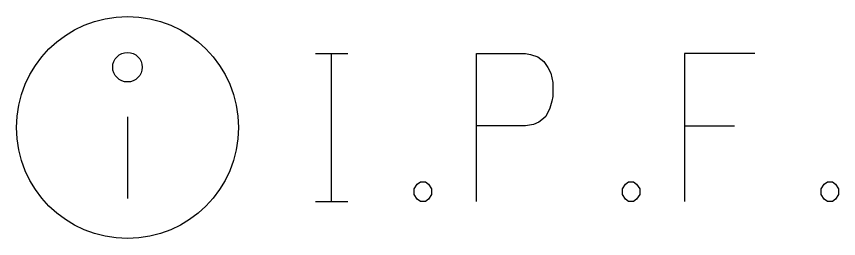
# Model space of a CAD drawing. Extents: x 1363693 to 1365209, y 422201 to 424153.
# Drawn here: x 1363716.69 to 1363725.58, y 423201.21 to 423203.61 of the extents above; entities that cross this region are included whole.
import ezdxf

# ---------------------------------------------------------------- set-up
doc = ezdxf.new("R2010")
doc.units = 0
doc.layers.add('SV_X_Mon_Cells_Found', color=7, linetype='Continuous')

msp = doc.modelspace()

# ---------------------------------------------------------------- linework, layer by layer
at = {"layer": 'SV_X_Mon_Cells_Found'}
msp.add_line((1363717.8948, 423202.5276), (1363717.8948, 423201.6442), dxfattribs=at)
for points in [[(1363719.9251, 423203.2109), (1363720.2779, 423203.2109)], [(1363720.1015, 423201.6109), (1363720.1015, 423203.2109)], [(1363721.6668, 423201.6109), (1363721.6668, 423203.2109), (1363722.1959, 423203.2109), (1363722.2511, 423203.1982), (1363722.3282, 423203.173), (1363722.3613, 423203.1478), (1363722.3943, 423203.1226), (1363722.4384, 423203.0597), (1363722.4715, 423202.9966), (1363722.4936, 423202.8959), (1363722.4936, 423202.7447), (1363722.4825, 423202.6943), (1363722.4604, 423202.6187), (1363722.4163, 423202.5306), (1363722.3722, 423202.4927), (1363722.3393, 423202.4675), (1363722.2841, 423202.4423), (1363722.1959, 423202.4298), (1363721.6668, 423202.4298)], [(1363724.6761, 423203.2109), (1363723.9155, 423203.2109), (1363723.9155, 423201.6109)], [(1363723.9155, 423202.4298), (1363724.4557, 423202.4298)], [(1363721.0606, 423201.8252), (1363721.1156, 423201.8252), (1363721.1488, 423201.8), (1363721.1818, 423201.7496), (1363721.1818, 423201.6865), (1363721.1488, 423201.6361), (1363721.1156, 423201.6109), (1363721.0606, 423201.6109), (1363721.0274, 423201.6361), (1363720.9945, 423201.6865), (1363720.9945, 423201.7496), (1363721.0274, 423201.8), (1363721.0606, 423201.8252)], [(1363723.3093, 423201.8252), (1363723.3643, 423201.8252), (1363723.3975, 423201.8), (1363723.4304, 423201.7496), (1363723.4304, 423201.6865), (1363723.3975, 423201.6361), (1363723.3643, 423201.6109), (1363723.3093, 423201.6109), (1363723.2761, 423201.6361), (1363723.2431, 423201.6865), (1363723.2431, 423201.7496), (1363723.2761, 423201.8), (1363723.3093, 423201.8252)], [(1363725.4587, 423201.8252), (1363725.5137, 423201.8252), (1363725.5469, 423201.8), (1363725.5798, 423201.7496), (1363725.5798, 423201.6865), (1363725.5469, 423201.6361), (1363725.5137, 423201.6109), (1363725.4587, 423201.6109), (1363725.4255, 423201.6361), (1363725.3925, 423201.6865), (1363725.3925, 423201.7496), (1363725.4255, 423201.8), (1363725.4587, 423201.8252)], [(1363719.9251, 423201.6109), (1363720.2779, 423201.6109)]]:
    msp.add_lwpolyline(points, dxfattribs=at)
for centre, radius in [((1363717.8948, 423202.4109), 1.2), ((1363717.8948, 423203.0626), 0.16)]:
    msp.add_circle(centre, radius, dxfattribs=at)

doc.saveas('drawing.dxf')
